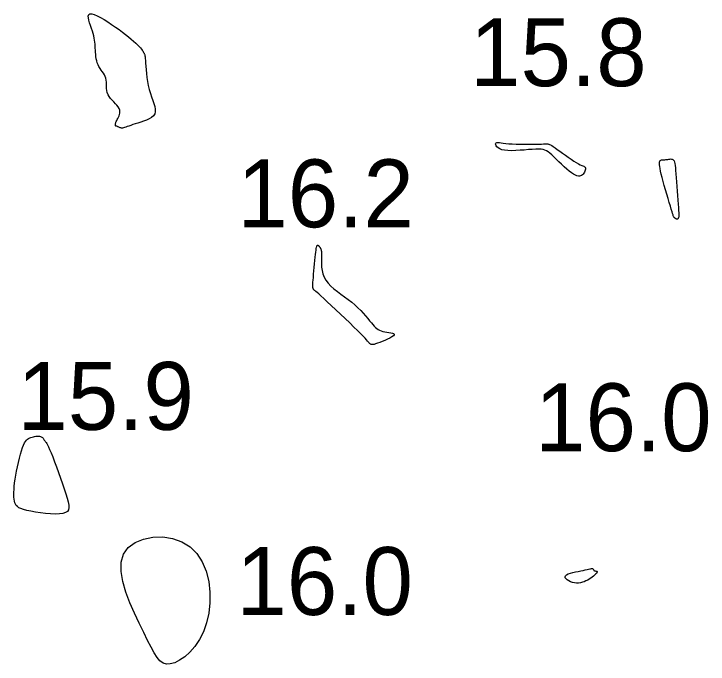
# Model space of a CAD drawing. Extents: x 3040093 to 3056816, y 408076 to 509144.
# Drawn here: x 3045851.6 to 3045902.8, y 434399.6 to 434447.5 of the extents above; entities that cross this region are included whole.
import ezdxf

# ---------------------------------------------------------------- set-up
doc = ezdxf.new("R2010")
doc.units = 0
doc.layers.add('V-CHAN-CONT-EL17', color=7, linetype='Continuous')
doc.layers.add('V-TOPO-SOUN-0610', color=7, linetype='Continuous')

msp = doc.modelspace()

# ---------------------------------------------------------------- linework, layer by layer
at = {"layer": 'V-CHAN-CONT-EL17'}
for points in [[(3045859.119, 434439.406), (3045859.124, 434439.438), (3045859.133, 434439.475), (3045859.146, 434439.518), (3045859.163, 434439.567), (3045859.186, 434439.624), (3045859.216, 434439.688), (3045859.252, 434439.761), (3045859.296, 434439.842), (3045859.342, 434439.93), (3045859.386, 434440.026), (3045859.423, 434440.128), (3045859.447, 434440.235), (3045859.455, 434440.345), (3045859.441, 434440.458), (3045859.4, 434440.574), (3045859.329, 434440.691), (3045859.234, 434440.809), (3045859.122, 434440.93), (3045859.001, 434441.053), (3045858.878, 434441.181), (3045858.761, 434441.313), (3045858.658, 434441.45), (3045858.576, 434441.593), (3045858.521, 434441.741), (3045858.488, 434441.895), (3045858.471, 434442.051), (3045858.465, 434442.207), (3045858.462, 434442.362), (3045858.458, 434442.514), (3045858.445, 434442.661), (3045858.418, 434442.8), (3045858.372, 434442.931), (3045858.31, 434443.055), (3045858.236, 434443.175), (3045858.154, 434443.293), (3045858.07, 434443.411), (3045857.986, 434443.531), (3045857.908, 434443.657), (3045857.84, 434443.79), (3045857.785, 434443.932), (3045857.742, 434444.082), (3045857.71, 434444.238), (3045857.687, 434444.397), (3045857.67, 434444.558), (3045857.658, 434444.719), (3045857.649, 434444.878), (3045857.641, 434445.032), (3045857.633, 434445.181), (3045857.622, 434445.326), (3045857.608, 434445.471), (3045857.588, 434445.618), (3045857.561, 434445.769), (3045857.526, 434445.929), (3045857.481, 434446.099), (3045857.425, 434446.282), (3045857.358, 434446.479), (3045857.286, 434446.684), (3045857.218, 434446.886), (3045857.163, 434447.077), (3045857.129, 434447.248), (3045857.125, 434447.389), (3045857.159, 434447.491), (3045857.239, 434447.546), (3045857.372, 434447.547), (3045857.551, 434447.498), (3045857.768, 434447.407), (3045858.014, 434447.281), (3045858.282, 434447.128), (3045858.561, 434446.955), (3045858.844, 434446.77), (3045859.121, 434446.579), (3045859.387, 434446.39), (3045859.638, 434446.205), (3045859.872, 434446.026), (3045860.089, 434445.853), (3045860.288, 434445.689), (3045860.466, 434445.534), (3045860.624, 434445.392), (3045860.759, 434445.262), (3045860.871, 434445.146), (3045860.962, 434445.045), (3045861.034, 434444.956), (3045861.091, 434444.879), (3045861.135, 434444.813), (3045861.169, 434444.757), (3045861.195, 434444.71), (3045861.216, 434444.672), (3045861.234, 434444.64), (3045861.25, 434444.61), (3045861.265, 434444.574), (3045861.279, 434444.528), (3045861.292, 434444.464), (3045861.305, 434444.377), (3045861.317, 434444.26), (3045861.329, 434444.108), (3045861.343, 434443.915), (3045861.359, 434443.688), (3045861.379, 434443.432), (3045861.406, 434443.155), (3045861.441, 434442.864), (3045861.486, 434442.565), (3045861.543, 434442.265), (3045861.614, 434441.972), (3045861.698, 434441.691), (3045861.791, 434441.424), (3045861.881, 434441.173), (3045861.962, 434440.938), (3045862.024, 434440.719), (3045862.059, 434440.519), (3045862.058, 434440.338), (3045862.014, 434440.177), (3045861.919, 434440.036), (3045861.781, 434439.914), (3045861.609, 434439.808), (3045861.414, 434439.716), (3045861.203, 434439.636), (3045860.988, 434439.564), (3045860.777, 434439.5), (3045860.58, 434439.441), (3045860.404, 434439.384), (3045860.25, 434439.33), (3045860.115, 434439.281), (3045859.997, 434439.237), (3045859.894, 434439.2), (3045859.803, 434439.17), (3045859.722, 434439.148), (3045859.649, 434439.136), (3045859.581, 434439.134), (3045859.52, 434439.14), (3045859.464, 434439.153), (3045859.413, 434439.171), (3045859.368, 434439.191), (3045859.328, 434439.213), (3045859.293, 434439.233), (3045859.263, 434439.25), (3045859.238, 434439.262), (3045859.218, 434439.271), (3045859.201, 434439.276), (3045859.187, 434439.279), (3045859.176, 434439.28), (3045859.167, 434439.28), (3045859.159, 434439.28), (3045859.152, 434439.281), (3045859.145, 434439.284), (3045859.138, 434439.289), (3045859.131, 434439.297), (3045859.126, 434439.307), (3045859.122, 434439.32), (3045859.118, 434439.336), (3045859.117, 434439.355), (3045859.117, 434439.378)], [(3045887.596, 434437.536), (3045887.436, 434437.596), (3045887.314, 434437.668), (3045887.226, 434437.746), (3045887.17, 434437.825), (3045887.141, 434437.9), (3045887.136, 434437.965), (3045887.152, 434438.016), (3045887.185, 434438.048), (3045887.238, 434438.064), (3045887.313, 434438.065), (3045887.412, 434438.057), (3045887.539, 434438.04), (3045887.696, 434438.02), (3045887.885, 434437.999), (3045888.109, 434437.979), (3045888.368, 434437.965), (3045888.655, 434437.955), (3045888.958, 434437.948), (3045889.266, 434437.945), (3045889.57, 434437.945), (3045889.857, 434437.946), (3045890.119, 434437.949), (3045890.343, 434437.952), (3045890.523, 434437.955), (3045890.661, 434437.958), (3045890.764, 434437.96), (3045890.838, 434437.963), (3045890.889, 434437.964), (3045890.925, 434437.965), (3045890.95, 434437.965), (3045890.971, 434437.965), (3045890.995, 434437.963), (3045891.024, 434437.957), (3045891.062, 434437.945), (3045891.114, 434437.922), (3045891.181, 434437.887), (3045891.268, 434437.835), (3045891.377, 434437.765), (3045891.513, 434437.673), (3045891.677, 434437.558), (3045891.863, 434437.424), (3045892.066, 434437.278), (3045892.277, 434437.126), (3045892.491, 434436.975), (3045892.701, 434436.831), (3045892.899, 434436.7), (3045893.079, 434436.588), (3045893.235, 434436.501), (3045893.368, 434436.434), (3045893.479, 434436.384), (3045893.57, 434436.345), (3045893.641, 434436.313), (3045893.694, 434436.283), (3045893.731, 434436.25), (3045893.754, 434436.209), (3045893.762, 434436.156), (3045893.759, 434436.094), (3045893.744, 434436.025), (3045893.719, 434435.953), (3045893.684, 434435.879), (3045893.641, 434435.808), (3045893.591, 434435.741), (3045893.534, 434435.683), (3045893.472, 434435.636), (3045893.402, 434435.602), (3045893.324, 434435.584), (3045893.235, 434435.584), (3045893.133, 434435.606), (3045893.018, 434435.652), (3045892.885, 434435.725), (3045892.735, 434435.826), (3045892.566, 434435.957), (3045892.383, 434436.113), (3045892.19, 434436.286), (3045891.993, 434436.469), (3045891.798, 434436.654), (3045891.609, 434436.835), (3045891.432, 434437.004), (3045891.272, 434437.154), (3045891.132, 434437.279), (3045891.006, 434437.379), (3045890.886, 434437.457), (3045890.764, 434437.515), (3045890.632, 434437.554), (3045890.482, 434437.576), (3045890.304, 434437.583), (3045890.092, 434437.578), (3045889.84, 434437.562), (3045889.556, 434437.54), (3045889.251, 434437.514), (3045888.936, 434437.491), (3045888.622, 434437.473), (3045888.32, 434437.464), (3045888.042, 434437.47), (3045887.797, 434437.493)], [(3045900.274, 434432.566), (3045900.262, 434432.584), (3045900.249, 434432.613), (3045900.232, 434432.659), (3045900.209, 434432.729), (3045900.177, 434432.83), (3045900.135, 434432.967), (3045900.08, 434433.147), (3045900.012, 434433.375), (3045899.932, 434433.642), (3045899.844, 434433.938), (3045899.752, 434434.252), (3045899.659, 434434.574), (3045899.568, 434434.894), (3045899.483, 434435.2), (3045899.408, 434435.483), (3045899.345, 434435.734), (3045899.294, 434435.952), (3045899.256, 434436.141), (3045899.229, 434436.3), (3045899.215, 434436.434), (3045899.211, 434436.543), (3045899.219, 434436.629), (3045899.237, 434436.694), (3045899.266, 434436.741), (3045899.304, 434436.772), (3045899.351, 434436.791), (3045899.404, 434436.8), (3045899.464, 434436.803), (3045899.529, 434436.803), (3045899.598, 434436.803), (3045899.67, 434436.805), (3045899.744, 434436.814), (3045899.818, 434436.825), (3045899.892, 434436.838), (3045899.964, 434436.848), (3045900.032, 434436.853), (3045900.096, 434436.85), (3045900.154, 434436.838), (3045900.205, 434436.811), (3045900.248, 434436.769), (3045900.284, 434436.708), (3045900.314, 434436.624), (3045900.34, 434436.514), (3045900.362, 434436.376), (3045900.383, 434436.206), (3045900.403, 434436), (3045900.425, 434435.757), (3045900.448, 434435.473), (3045900.473, 434435.16), (3045900.499, 434434.828), (3045900.525, 434434.488), (3045900.549, 434434.152), (3045900.571, 434433.83), (3045900.591, 434433.535), (3045900.607, 434433.277), (3045900.619, 434433.066), (3045900.627, 434432.897), (3045900.631, 434432.766), (3045900.631, 434432.668), (3045900.627, 434432.596), (3045900.621, 434432.545), (3045900.612, 434432.509), (3045900.6, 434432.484), (3045900.586, 434432.463), (3045900.57, 434432.447), (3045900.552, 434432.435), (3045900.533, 434432.427), (3045900.512, 434432.423), (3045900.491, 434432.423), (3045900.468, 434432.426), (3045900.445, 434432.433), (3045900.422, 434432.443), (3045900.4, 434432.456), (3045900.377, 434432.471), (3045900.356, 434432.488), (3045900.336, 434432.505), (3045900.317, 434432.522), (3045900.3, 434432.538), (3045900.286, 434432.552)], [(3045873.749, 434427.213), (3045873.737, 434427.228), (3045873.726, 434427.243), (3045873.715, 434427.259), (3045873.706, 434427.277), (3045873.697, 434427.295), (3045873.689, 434427.314), (3045873.682, 434427.334), (3045873.676, 434427.355), (3045873.671, 434427.382), (3045873.668, 434427.419), (3045873.666, 434427.471), (3045873.668, 434427.543), (3045873.672, 434427.64), (3045873.68, 434427.767), (3045873.691, 434427.928), (3045873.707, 434428.125), (3045873.725, 434428.353), (3045873.747, 434428.601), (3045873.77, 434428.86), (3045873.795, 434429.121), (3045873.819, 434429.374), (3045873.843, 434429.611), (3045873.866, 434429.82), (3045873.887, 434429.997), (3045873.906, 434430.14), (3045873.924, 434430.255), (3045873.941, 434430.343), (3045873.957, 434430.408), (3045873.974, 434430.454), (3045873.991, 434430.482), (3045874.008, 434430.498), (3045874.027, 434430.502), (3045874.047, 434430.498), (3045874.067, 434430.488), (3045874.087, 434430.472), (3045874.106, 434430.452), (3045874.125, 434430.431), (3045874.141, 434430.409), (3045874.156, 434430.389), (3045874.169, 434430.371), (3045874.179, 434430.356), (3045874.189, 434430.342), (3045874.197, 434430.329), (3045874.205, 434430.315), (3045874.214, 434430.3), (3045874.223, 434430.283), (3045874.234, 434430.263), (3045874.247, 434430.238), (3045874.26, 434430.206), (3045874.274, 434430.164), (3045874.286, 434430.108), (3045874.297, 434430.035), (3045874.306, 434429.941), (3045874.31, 434429.825), (3045874.31, 434429.682), (3045874.305, 434429.51), (3045874.301, 434429.314), (3045874.304, 434429.098), (3045874.319, 434428.869), (3045874.353, 434428.631), (3045874.412, 434428.389), (3045874.501, 434428.15), (3045874.628, 434427.917), (3045874.795, 434427.695), (3045874.998, 434427.484), (3045875.228, 434427.281), (3045875.479, 434427.083), (3045875.742, 434426.888), (3045876.01, 434426.694), (3045876.276, 434426.499), (3045876.532, 434426.3), (3045876.771, 434426.097), (3045876.992, 434425.89), (3045877.197, 434425.685), (3045877.385, 434425.483), (3045877.557, 434425.289), (3045877.713, 434425.105), (3045877.854, 434424.935), (3045877.98, 434424.782), (3045878.092, 434424.649), (3045878.193, 434424.535), (3045878.288, 434424.437), (3045878.381, 434424.355), (3045878.477, 434424.287), (3045878.579, 434424.231), (3045878.692, 434424.186), (3045878.819, 434424.149), (3045878.964, 434424.119), (3045879.117, 434424.094), (3045879.269, 434424.07), (3045879.411, 434424.046), (3045879.531, 434424.018), (3045879.621, 434423.984), (3045879.669, 434423.942), (3045879.666, 434423.887), (3045879.605, 434423.82), (3045879.495, 434423.742), (3045879.346, 434423.658), (3045879.171, 434423.571), (3045878.981, 434423.484), (3045878.787, 434423.403), (3045878.601, 434423.33), (3045878.434, 434423.269), (3045878.296, 434423.223), (3045878.185, 434423.192), (3045878.096, 434423.175), (3045878.026, 434423.171), (3045877.971, 434423.178), (3045877.926, 434423.196), (3045877.887, 434423.223), (3045877.85, 434423.259), (3045877.811, 434423.302), (3045877.765, 434423.358), (3045877.704, 434423.429), (3045877.622, 434423.523), (3045877.514, 434423.642), (3045877.373, 434423.791), (3045877.194, 434423.976), (3045876.969, 434424.201), (3045876.697, 434424.468), (3045876.387, 434424.768), (3045876.052, 434425.088), (3045875.705, 434425.416), (3045875.36, 434425.74), (3045875.031, 434426.049), (3045874.729, 434426.33), (3045874.469, 434426.57), (3045874.26, 434426.762), (3045874.099, 434426.907), (3045873.979, 434427.014), (3045873.894, 434427.089), (3045873.836, 434427.138), (3045873.799, 434427.169), (3045873.777, 434427.187), (3045873.762, 434427.2)], [(3045851.662, 434411.776), (3045851.647, 434411.929), (3045851.64, 434412.1), (3045851.64, 434412.289), (3045851.649, 434412.498), (3045851.667, 434412.728), (3045851.694, 434412.979), (3045851.732, 434413.252), (3045851.781, 434413.547), (3045851.838, 434413.857), (3045851.903, 434414.175), (3045851.974, 434414.491), (3045852.049, 434414.797), (3045852.127, 434415.087), (3045852.205, 434415.35), (3045852.281, 434415.579), (3045852.356, 434415.769), (3045852.429, 434415.922), (3045852.501, 434416.042), (3045852.573, 434416.134), (3045852.647, 434416.205), (3045852.724, 434416.257), (3045852.805, 434416.297), (3045852.89, 434416.329), (3045852.981, 434416.357), (3045853.075, 434416.381), (3045853.171, 434416.4), (3045853.267, 434416.415), (3045853.359, 434416.423), (3045853.447, 434416.425), (3045853.528, 434416.419), (3045853.599, 434416.405), (3045853.66, 434416.382), (3045853.711, 434416.352), (3045853.754, 434416.315), (3045853.79, 434416.275), (3045853.822, 434416.232), (3045853.851, 434416.187), (3045853.879, 434416.143), (3045853.906, 434416.102), (3045853.937, 434416.062), (3045853.971, 434416.018), (3045854.011, 434415.961), (3045854.06, 434415.883), (3045854.119, 434415.775), (3045854.19, 434415.631), (3045854.276, 434415.441), (3045854.378, 434415.197), (3045854.498, 434414.894), (3045854.631, 434414.543), (3045854.774, 434414.157), (3045854.921, 434413.75), (3045855.069, 434413.334), (3045855.212, 434412.924), (3045855.346, 434412.532), (3045855.466, 434412.172), (3045855.567, 434411.856), (3045855.644, 434411.583), (3045855.69, 434411.351), (3045855.7, 434411.158), (3045855.667, 434411.001), (3045855.586, 434410.879), (3045855.451, 434410.789), (3045855.255, 434410.729), (3045854.996, 434410.696), (3045854.686, 434410.687), (3045854.339, 434410.7), (3045853.973, 434410.729), (3045853.6, 434410.772), (3045853.238, 434410.826), (3045852.901, 434410.886), (3045852.604, 434410.951), (3045852.359, 434411.016), (3045852.164, 434411.083), (3045852.012, 434411.154), (3045851.897, 434411.231), (3045851.813, 434411.317), (3045851.753, 434411.412), (3045851.712, 434411.519), (3045851.684, 434411.64)], [(3045860.07, 434408.212), (3045860.571, 434408.586), (3045861.185, 434408.842), (3045861.876, 434408.98), (3045862.604, 434408.995), (3045863.331, 434408.884), (3045864.019, 434408.644), (3045864.63, 434408.273), (3045865.132, 434407.771), (3045865.523, 434407.16), (3045865.809, 434406.466), (3045865.994, 434405.716), (3045866.085, 434404.934), (3045866.086, 434404.147), (3045866.002, 434403.381), (3045865.839, 434402.662), (3045865.604, 434402.011), (3045865.31, 434401.436), (3045864.973, 434400.936), (3045864.607, 434400.514), (3045864.228, 434400.172), (3045863.851, 434399.91), (3045863.492, 434399.731), (3045863.164, 434399.636), (3045862.879, 434399.626), (3045862.63, 434399.702), (3045862.405, 434399.864), (3045862.19, 434400.112), (3045861.976, 434400.446), (3045861.748, 434400.866), (3045861.496, 434401.373), (3045861.208, 434401.966), (3045860.878, 434402.641), (3045860.529, 434403.378), (3045860.192, 434404.153), (3045859.895, 434404.94), (3045859.671, 434405.716), (3045859.547, 434406.455), (3045859.554, 434407.133), (3045859.722, 434407.726)], [(3045892.365, 434406.213), (3045892.489, 434406.274), (3045892.646, 434406.33), (3045892.827, 434406.379), (3045893.022, 434406.424), (3045893.221, 434406.464), (3045893.414, 434406.5), (3045893.59, 434406.534), (3045893.743, 434406.565), (3045893.872, 434406.593), (3045893.98, 434406.618), (3045894.068, 434406.638), (3045894.139, 434406.654), (3045894.195, 434406.664), (3045894.238, 434406.667), (3045894.271, 434406.663), (3045894.295, 434406.652), (3045894.313, 434406.635), (3045894.328, 434406.614), (3045894.34, 434406.59), (3045894.352, 434406.565), (3045894.367, 434406.542), (3045894.386, 434406.521), (3045894.412, 434406.505), (3045894.445, 434406.495), (3045894.484, 434406.49), (3045894.524, 434406.485), (3045894.563, 434406.481), (3045894.596, 434406.473), (3045894.62, 434406.46), (3045894.632, 434406.439), (3045894.627, 434406.409), (3045894.604, 434406.366), (3045894.564, 434406.314), (3045894.507, 434406.253), (3045894.435, 434406.185), (3045894.351, 434406.113), (3045894.256, 434406.039), (3045894.151, 434405.964), (3045894.039, 434405.891), (3045893.92, 434405.821), (3045893.796, 434405.758), (3045893.666, 434405.702), (3045893.532, 434405.656), (3045893.394, 434405.621), (3045893.252, 434405.601), (3045893.107, 434405.597), (3045892.959, 434405.61), (3045892.81, 434405.643), (3045892.665, 434405.693), (3045892.532, 434405.756), (3045892.417, 434405.828), (3045892.328, 434405.907), (3045892.272, 434405.988), (3045892.255, 434406.068), (3045892.285, 434406.144)]]:
    msp.add_lwpolyline(points, close=True, dxfattribs=at)

# ---------------------------------------------------------------- texts
at = {"layer": 'V-TOPO-SOUN-0610'}
for s, p in [('15.8 ', (3045885.253, 434442.22)), ('16.2 ', (3045868.103, 434431.82)), ('15.9 ', (3045851.893, 434416.89)), ('16.0 ', (3045890.043, 434415.32)), ('16.0 ', (3045868.033, 434403.25))]:
    msp.add_text(s, height=5, dxfattribs=at).set_placement(p)

doc.saveas('drawing.dxf')
